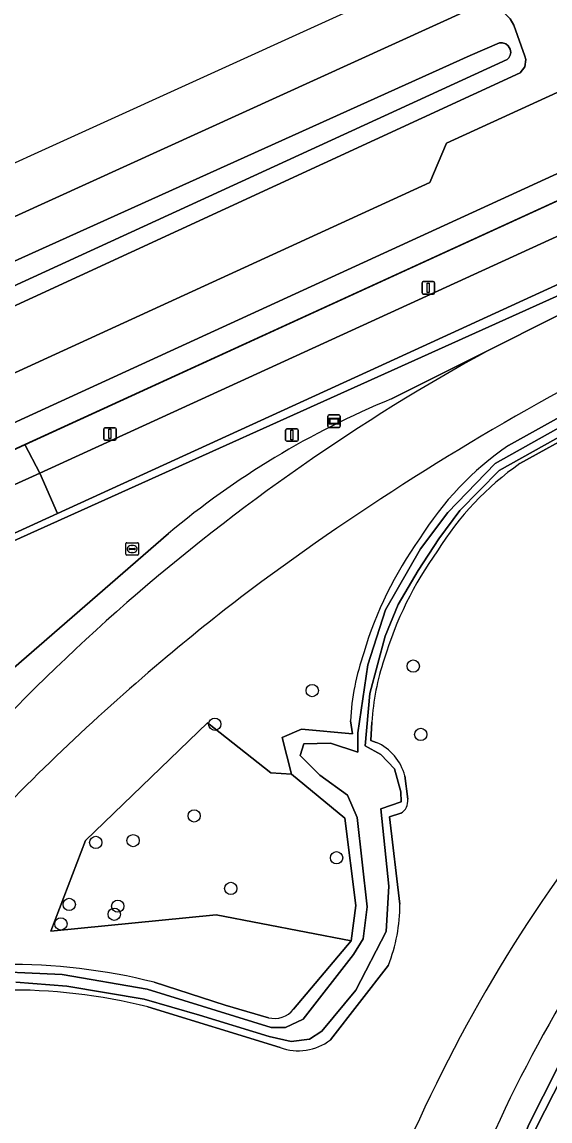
# Model space of a CAD drawing. Extents: x 154324 to 155744, y 382937 to 384188.
# Drawn here: x 155079.5 to 155121.6, y 383892.2 to 383979.9 of the extents above; entities that cross this region are included whole.
import ezdxf

# ---------------------------------------------------------------- set-up
doc = ezdxf.new("R2010")
doc.units = 0
for name, color, linetype in [('IMGEO_Berm_groen', 7, 'Continuous'), ('IMGEO_Boom', 7, 'Continuous'), ('IMGEO_Fietspad_gesloten', 7, 'Continuous'), ('IMGEO_Grasland_overig', 7, 'Continuous'), ('IMGEO_Greppel_droge_sloot', 7, 'Continuous'), ('IMGEO_Groenvoorziening', 7, 'Continuous'), ('IMGEO_Hek', 7, 'Continuous'), ('IMGEO_Kolk', 7, 'Continuous'), ('IMGEO_Lichtmast', 7, 'Continuous'), ('IMGEO_Loofbos', 7, 'Continuous'), ('IMGEO_Oever', 7, 'Continuous'), ('IMGEO_Rijbaan_lokaal_gesloten', 7, 'Continuous'), ('IMGEO_Rijbaan_regionaal_gesloten', 7, 'Continuous'), ('IMGEO_Waterloop', 7, 'Continuous'), ('IMGEO_Wegwijzer', 7, 'Continuous')]:
    doc.layers.add(name, color=color, linetype=linetype)

msp = doc.modelspace()

# ---------------------------------------------------------------- linework, layer by layer
at = {"layer": 'IMGEO_Berm_groen'}
msp.add_lwpolyline([(155116.829, 383883.733), (155116.744, 383883.992), (155119.909, 383891.942), (155123.379, 383898.77), (155128.433, 383906.663), (155132.489, 383912.322), (155142.636, 383923.4), (155147.636, 383928.049), (155147.834, 383928.062), (155148.039, 383927.839), (155148.075, 383927.577), (155143.094, 383922.945), (155132.99, 383911.915), (155128.967, 383906.301), (155123.939, 383898.449), (155120.497, 383891.676), (155117.343, 383883.754), (155117.057, 383883.63)], close=True, dxfattribs=at)
msp.add_arc((155215.895, 383846.658), 108.372, 144.52785, 160.59043, dxfattribs=at)
at = {"layer": 'IMGEO_Boom'}
for centre in [(155110.705, 383928.515), (155102.648, 383926.556), (155094.876, 383923.872), (155111.295, 383923.06), (155093.235, 383916.559), (155085.393, 383914.445), (155088.369, 383914.584), (155104.589, 383913.219), (155096.155, 383910.775), (155083.28, 383909.495), (155087.145, 383909.356), (155086.871, 383908.709), (155082.612, 383907.938)]:
    msp.add_circle(centre, 0.489, dxfattribs=at)
at = {"layer": 'IMGEO_Fietspad_gesloten'}
msp.add_lwpolyline([(155389.956, 384081.901), (155387.573, 384084.704), (155322.262, 384054.741), (155153.249, 383977.036), (155080.941, 383943.909), (155082.34, 383940.7), (155107.896, 383952.388)], close=True, dxfattribs=at)
msp.add_lwpolyline([(155038.517, 383920.617), (155042.415, 383922.473), (155046.883, 383924.511), (155068.842, 383934.526), (155082.34, 383940.7), (155080.941, 383943.909), (155038.848, 383924.814)], dxfattribs=at)
at = {"layer": 'IMGEO_Grasland_overig'}
msp.add_lwpolyline([(155038.848, 383924.814), (155080.941, 383943.909), (155079.739, 383946.19), (155000.747, 383909.971), (155000.165, 383909.704), (154998.532, 383908.955), (154997.481, 383908.474), (154996.514, 383908.03), (154969.705, 383895.742), (154970.441, 383894.174), (154970.723, 383893.847), (154970.733, 383893.834), (154970.673, 383893.499), (154970.154, 383893.057)], dxfattribs=at)
at = {"layer": 'IMGEO_Greppel_droge_sloot'}
msp.add_lwpolyline([(155117.343, 383883.754), (155120.497, 383891.676), (155123.939, 383898.449), (155128.967, 383906.301), (155132.99, 383911.915), (155143.094, 383922.945), (155148.075, 383927.577), (155148.039, 383927.839), (155147.834, 383928.062), (155147.636, 383928.049), (155142.636, 383923.4), (155132.489, 383912.322), (155128.433, 383906.663), (155123.379, 383898.77), (155119.909, 383891.942), (155116.744, 383883.992), (155116.829, 383883.733), (155117.057, 383883.63)], close=True, dxfattribs=at)
at = {"layer": 'IMGEO_Groenvoorziening'}
for points in [[(155565.781, 384171.091), (155345.515, 384070.104), (155302.819, 384050.582), (155259.756, 384030.849), (155227.42, 384015.974), (155215.147, 384010.329), (155198.929, 384002.897), (155192.608, 384000), (155164.663, 383987.193), (155121.842, 383967.653), (155000, 383911.736), (154979.375, 383902.278), (154932.826, 383880.986), (154892.012, 383862.235), (154851.378, 383843.667), (154815.848, 383827.359)], [(155566.728, 384167.1), (155566.214, 384169.267), (155554.91, 384164.088), (155462.373, 384121.668), (155397.138, 384091.79), (155303.667, 384048.873), (155254.498, 384026.37), (155178.427, 383991.44), (155079.739, 383946.19), (155080.941, 383943.909), (155153.249, 383977.036), (155322.262, 384054.741), (155387.573, 384084.704), (155405.572, 384092.961), (155436.252, 384107.036), (155566.728, 384167.1)], [(155567.788, 384162.639), (155567.566, 384163.575), (155437.664, 384103.785), (155406.753, 384089.606), (155389.956, 384081.901), (155107.896, 383952.388), (155082.34, 383940.7), (155068.842, 383934.526), (155068.64, 383933.902), (155125.852, 383959.693), (155390.548, 384081.204), (155436.679, 384102.381), (155567.788, 384162.639)], [(155567.788, 384162.639), (155436.679, 384102.381), (155390.548, 384081.204), (155125.852, 383959.693), (155068.64, 383933.902), (155067.364, 383929.955), (155065.085, 383926.976), (155061.871, 383923.826), (155058.133, 383919.375)], [(155108.958, 383949.826), (155116.785, 383953.754), (155126.877, 383958.819), (155183.941, 383985.208), (155353.768, 384063.115), (155391.259, 384080.368), (155535.377, 384146.692), (155558.223, 384156.124), (155568.361, 384160.227), (155567.788, 384162.639)], [(154814.358, 383830.633), (154839.69, 383842.281), (154840.841, 383845.49), (154854.169, 383851.557), (154857.346, 383850.36), (154890.485, 383865.503), (154931.282, 383884.256), (154977.682, 383905.512), (154995.084, 383913.444), (155000, 383915.7), (155112.016, 383967.104), (155113.343, 383970.224), (155127.23, 383976.597), (155130.239, 383975.48), (155171.748, 383994.444), (155183.878, 384000), (155301.2, 384053.801), (155344.012, 384073.386), (155384.949, 384092.255), (155386.64, 384095.684), (155399.607, 384101.591)], [(154776.622, 383807.22), (154852.28, 383841.892), (154892.942, 383860.556), (154969.705, 383895.742), (154996.514, 383908.03), (154997.481, 383908.474), (154998.532, 383908.955), (155000.165, 383909.704), (155000.747, 383909.971), (155079.739, 383946.19), (155178.427, 383991.44), (155254.498, 384026.37), (155303.667, 384048.873), (155397.138, 384091.79)], [(154996.824, 383926.954), (155115.246, 383980.934), (155115.781, 383981.125), (155124.378, 383984.527), (155124.827, 383984.803), (155127.551, 383986.194), (155169.143, 384005.366), (155170.554, 384005.505), (155172.934, 384004.752), (155180.137, 384008.105), (155184.578, 384009.827), (155184.399, 384010.582), (155184.462, 384011.217), (155184.713, 384011.807), (155185.103, 384012.274), (155185.641, 384012.626), (155188.71, 384014.203), (155209.004, 384021.285), (155346.112, 384084.262), (155343.79, 384089.248), (154623.722, 383761.422)], [(155118.285, 383946.124), (155123.303, 383948.901), (155134.537, 383954.573), (155148.835, 383961.231), (155163.617, 383967.939), (155213.131, 383990.84), (155225.593, 383996.741), (155232.744, 383999.887), (155240.567, 384003.683), (155245.77, 384006.066), (155281.079, 384022.24), (155335.13, 384047.346), (155342.51, 384050.527)], [(155343.202, 384048.958), (155335.832, 384045.781), (155281.796, 384020.682), (155246.475, 384004.503), (155241.299, 384002.132), (155233.464, 383998.33), (155226.305, 383995.181), (155213.857, 383989.287), (155164.333, 383966.381), (155149.551, 383959.673), (155135.285, 383953.03), (155124.105, 383947.385), (155119.195, 383944.668)], [(155118.431, 383980.154), (155118.725, 383979.64), (155119.602, 383977.18), (155119.668, 383976.905), (155119.6, 383976.324), (155119.222, 383975.859), (155002.313, 383921.9)], [(155068.437, 383918.731), (155078.849, 383928.375), (155091.186, 383939.091)], [(155101.162, 383901.133), (155105.746, 383906.6), (155094.98, 383908.674), (155081.816, 383907.352), (155084.569, 383914.591), (155094.291, 383923.98), (155099.344, 383920.005), (155100.988, 383919.882), (155100.243, 383922.809), (155101.79, 383923.491), (155105.848, 383923.108), (155105.688, 383924.145)], [(155107.4, 383924.044), (155107.327, 383922.585), (155107.755, 383922.429)], [(155110.031, 383919.754), (155110.262, 383917.891)], [(155109.717, 383916.767), (155108.803, 383916.491), (155109.637, 383909.514)], [(155108.72, 383904.638), (155104.094, 383898.681)], [(155090.052, 383903.285), (155095.703, 383901.469), (155099.154, 383900.457)], [(155100.08, 383898.084), (155089.553, 383901.314)]]:
    msp.add_lwpolyline(points, dxfattribs=at)
for centre, radius, start, end in [((155223.884, 383765.328), 211.104, 117.5579, 126.68007), ((155134.477, 383887.501), 67.347, 112.26642, 130.0009), ((155132.962, 383925.086), 25.652, 124.90112, 148.05101), ((155132.979, 383925.067), 23.962, 125.11732, 148.15922), ((155136.584, 383920.607), 31.152, 144.58389, 163.25933), ((155136.612, 383920.596), 29.468, 144.49639, 163.31494), ((155205.682, 383792.791), 178.215, 127.26097, 130.01689), ((155224.33, 383839.819), 124.799, 132.88817, 148.35514), ((155204.92, 383793.802), 176.951, 130.03845, 136.89379), ((155126.312, 383922.929), 20.66, 161.22086, 176.62593), ((155126.234, 383922.945), 18.866, 161.1014, 176.66152), ((155106.113, 383918.726), 4.051, 14.70093, 66.08408), ((155109.086, 383917.767), 1.182, 302.24193, 6.02286), ((155096.287, 383909.5), 13.35, 338.64016, 0.0581), ((155226.105, 383839.347), 126.558, 148.59472, 163.76071), ((155078.678, 383858.331), 46.371, 75.80155, 90.802), ((155078.677, 383858.301), 44.367, 75.80952, 90.92795), ((155099.628, 383902.368), 1.969, 256.05657, 321.15539), ((155101.539, 383902.064), 4.239, 249.86432, 307.0548)]:
    msp.add_arc(centre, radius, start, end, dxfattribs=at)
at = {"layer": 'IMGEO_Hek'}
msp.add_lwpolyline([(154996.514, 383908.03), (155178.427, 383991.44)], dxfattribs=at)
at = {"layer": 'IMGEO_Kolk'}
for p, q in [((155087.791, 383937.43), (155087.791, 383938.282)), ((155087.866, 383938.356), (155088.718, 383938.356)), ((155088.05, 383937.85), (155088.05, 383937.862)), ((155088.488, 383937.813), (155088.09, 383937.813)), ((155088.093, 383937.899), (155088.491, 383937.899)), ((155088.302, 383937.576), (155088.277, 383937.576)), ((155088.279, 383938.136), (155088.304, 383938.136)), ((155088.534, 383937.862), (155088.534, 383937.85)), ((155088.792, 383938.282), (155088.792, 383937.43)), ((155088.718, 383937.356), (155087.866, 383937.356))]:
    msp.add_line(p, q, dxfattribs=at)
for points in [[(155087.791, 383937.43), (155087.791, 383938.282)], [(155087.866, 383938.356), (155088.718, 383938.356)], [(155088.792, 383938.282), (155088.792, 383937.43)], [(155088.718, 383937.356), (155087.866, 383937.356)]]:
    msp.add_lwpolyline(points, dxfattribs=at)
for centre, radius, start, end in [((155087.868, 383938.28), 0.0765, 91.55205, 178.44795), ((155087.868, 383938.28), 0.0765, 91.55205, 178.44795), ((155088.09, 383937.859), 0.0403, 85.87752, 175.75265), ((155088.087, 383937.849), 0.0366, 178.93798, 274.71019), ((155088.491, 383937.856), 0.043, 264.86636, 352.45326), ((155088.495, 383937.861), 0.0386, 1.73085, 96.63898), ((155088.716, 383938.28), 0.0765, 1.55205, 88.44795), ((155088.716, 383938.28), 0.0765, 1.55205, 88.44795), ((155087.868, 383937.432), 0.0765, 181.55205, 268.44795), ((155087.868, 383937.432), 0.0765, 181.55205, 268.44795), ((155088.716, 383937.432), 0.0765, 271.55205, 358.44795), ((155088.716, 383937.432), 0.0765, 271.55205, 358.44795)]:
    msp.add_arc(centre, radius, start, end, dxfattribs=at)
for centre, major_axis, ratio, start_param, end_param in [((155088.278, 383937.856), (-0.387, 0.002), 0.722429, 4.712389, 7.853982), ((155088.303, 383937.856), (-0.39, 0.002), 0.717154, 1.570796, 4.712389)]:
    msp.add_ellipse(centre, major_axis=major_axis, ratio=ratio, start_param=start_param, end_param=end_param, dxfattribs=at)
at = {"layer": 'IMGEO_Lichtmast'}
for p, q in [((155111.4, 383958.297), (155111.4, 383959.097)), ((155111.4, 383959.097), (155111.4, 383958.297)), ((155111.5, 383959.197), (155112.29, 383959.197)), ((155112.29, 383959.197), (155111.5, 383959.197)), ((155112.39, 383959.097), (155112.39, 383958.297)), ((155112.39, 383958.297), (155112.39, 383959.097)), ((155112.29, 383958.197), (155111.5, 383958.197)), ((155111.5, 383958.197), (155112.29, 383958.197)), ((155086.023, 383946.635), (155086.023, 383947.435)), ((155086.023, 383947.435), (155086.023, 383946.635)), ((155086.123, 383947.535), (155086.913, 383947.535)), ((155086.913, 383947.535), (155086.123, 383947.535)), ((155087.013, 383947.435), (155087.013, 383946.635)), ((155087.013, 383946.635), (155087.013, 383947.435)), ((155100.529, 383946.549), (155100.529, 383947.349)), ((155100.529, 383947.349), (155100.529, 383946.549)), ((155100.629, 383947.449), (155101.419, 383947.449)), ((155101.419, 383947.449), (155100.629, 383947.449)), ((155101.519, 383947.349), (155101.519, 383946.549)), ((155101.519, 383946.549), (155101.519, 383947.349)), ((155086.913, 383946.535), (155086.123, 383946.535)), ((155086.123, 383946.535), (155086.913, 383946.535)), ((155101.419, 383946.449), (155100.629, 383946.449)), ((155100.629, 383946.449), (155101.419, 383946.449))]:
    msp.add_line(p, q, dxfattribs=at)
for points in [[(155111.82, 383959.072), (155111.97, 383959.072), (155111.97, 383958.322), (155111.82, 383958.322), (155111.82, 383959.072)], [(155086.443, 383947.41), (155086.593, 383947.41), (155086.593, 383946.66), (155086.443, 383946.66), (155086.443, 383947.41)], [(155100.949, 383947.324), (155101.099, 383947.324), (155101.099, 383946.574), (155100.949, 383946.574), (155100.949, 383947.324)]]:
    msp.add_lwpolyline(points, dxfattribs=at)
for centre, start, end in [((155111.5, 383959.097), 90, 180), ((155111.5, 383959.097), 90, 180), ((155112.29, 383959.097), 0, 90), ((155112.29, 383959.097), 360, 90), ((155111.5, 383958.297), 180, 270), ((155111.5, 383958.297), 180, 270), ((155112.29, 383958.297), 270, 0), ((155112.29, 383958.297), 270, 0), ((155086.123, 383947.435), 90, 180), ((155086.123, 383947.435), 90, 180), ((155086.913, 383947.435), 0, 90), ((155086.913, 383947.435), 360, 90), ((155100.629, 383947.349), 90, 180), ((155100.629, 383947.349), 90, 180), ((155101.419, 383947.349), 0, 90), ((155101.419, 383947.349), 360, 90), ((155086.123, 383946.635), 180, 270), ((155086.123, 383946.635), 180, 270), ((155086.913, 383946.635), 270, 0), ((155086.913, 383946.635), 270, 0), ((155100.629, 383946.549), 180, 270), ((155100.629, 383946.549), 180, 270), ((155101.419, 383946.549), 270, 0), ((155101.419, 383946.549), 270, 0)]:
    msp.add_arc(centre, 0.1, start, end, dxfattribs=at)
at = {"layer": 'IMGEO_Loofbos'}
msp.add_lwpolyline([(155094.98, 383908.674), (155105.746, 383906.6), (155106.126, 383909.416), (155105.242, 383916.368), (155100.988, 383919.882), (155099.344, 383920.005), (155094.291, 383923.98), (155084.569, 383914.591), (155081.816, 383907.352)], close=True, dxfattribs=at)
at = {"layer": 'IMGEO_Oever'}
for points in [[(155342.51, 384050.527), (155335.13, 384047.346), (155281.079, 384022.24), (155245.77, 384006.066), (155240.567, 384003.683), (155232.744, 383999.887), (155225.593, 383996.741), (155213.131, 383990.84), (155163.617, 383967.939), (155148.835, 383961.231), (155134.537, 383954.573), (155123.303, 383948.901), (155118.285, 383946.124)], [(155119.195, 383944.668), (155124.105, 383947.385), (155135.285, 383953.03), (155149.551, 383959.673), (155164.333, 383966.381), (155213.857, 383989.287), (155226.305, 383995.181), (155233.464, 383998.33), (155241.299, 384002.132), (155246.475, 384004.503), (155281.796, 384020.682), (155335.832, 384045.781), (155343.202, 384048.958)], [(155075.55, 383904.232), (155082.726, 383903.913), (155089.478, 383902.725), (155099.372, 383899.688), (155100.518, 383899.667), (155101.919, 383900.347), (155105.932, 383905.506), (155106.718, 383906.759), (155107.036, 383909.306), (155106.229, 383916.419), (155105.465, 383918.202), (155103.257, 383919.816), (155101.686, 383921.387), (155101.983, 383922.321), (155104.106, 383922.364), (155106.272, 383921.642), (155106.282, 383923.192), (155107.079, 383928.616), (155108.48, 383932.99), (155111.282, 383937.873), (155113.448, 383940.761), (155117.227, 383944.667), (155124.488, 383948.744), (155189.711, 383979.529)], [(155124.764, 383948.149), (155117.535, 383944.126), (155114.414, 383940.93), (155112.737, 383938.669), (155111.081, 383936.143), (155109.499, 383933.415), (155108.459, 383930.888), (155107.227, 383926.323), (155106.866, 383922.162), (155108.129, 383921.472), (155109.212, 383920.304), (155109.701, 383918.478), (155109.743, 383917.671), (155108.129, 383917.119), (155108.766, 383910.941), (155108.554, 383907.332), (155106.134, 383902.661), (155103.416, 383899.391), (155102.418, 383898.733), (155100.974, 383898.563), (155099.212, 383898.967), (155093.65, 383900.665), (155089.255, 383901.939), (155083.076, 383902.979), (155079.021, 383903.298)], [(155105.688, 383924.145), (155105.848, 383923.108), (155101.79, 383923.491), (155100.243, 383922.809), (155100.988, 383919.882), (155105.242, 383916.368), (155106.126, 383909.416), (155105.746, 383906.6), (155101.162, 383901.133)], [(155107.755, 383922.429), (155107.327, 383922.585), (155107.4, 383924.044)], [(155110.262, 383917.891), (155110.031, 383919.754)], [(155109.637, 383909.514), (155108.803, 383916.491), (155109.717, 383916.767)], [(155104.094, 383898.681), (155108.72, 383904.638)], [(155099.154, 383900.457), (155095.703, 383901.469), (155090.052, 383903.285)], [(155089.553, 383901.314), (155100.08, 383898.084)]]:
    msp.add_lwpolyline(points, dxfattribs=at)
for points in [[(154996.824, 383926.954), (154996.336, 383926.568), (154996.098, 383926.136), (154996.024, 383925.74), (154996.183, 383925.026), (154998, 383920.825), (154998.412, 383920.523), (154998.95, 383920.477), (155002.313, 383921.9), (155119.222, 383975.859), (155119.6, 383976.324), (155119.668, 383976.905), (155119.602, 383977.18), (155118.725, 383979.64), (155118.431, 383980.154), (155117.898, 383980.688), (155117.282, 383981.026), (155116.507, 383981.19), (155115.781, 383981.125), (155115.246, 383980.934)], [(154998.173, 383924.349), (155115.231, 383977.232), (155117.573, 383978.241), (155117.803, 383978.245), (155118.084, 383978.15), (155118.269, 383978.002), (155118.429, 383977.728), (155118.467, 383977.457), (155118.431, 383977.253), (155118.331, 383977.049), (155118.199, 383976.904), (155001.566, 383923.309), (154999.417, 383922.223)]]:
    msp.add_lwpolyline(points, close=True, dxfattribs=at)
for centre, radius, start, end in [((155132.962, 383925.086), 25.652, 124.90112, 148.05101), ((155132.979, 383925.067), 23.962, 125.11732, 148.15922), ((155136.584, 383920.607), 31.152, 144.58389, 163.25933), ((155136.612, 383920.596), 29.468, 144.49639, 163.31494), ((155126.312, 383922.929), 20.66, 161.22086, 176.62593), ((155126.234, 383922.945), 18.866, 161.1014, 176.66152), ((155106.113, 383918.726), 4.051, 14.70093, 66.08408), ((155109.086, 383917.767), 1.182, 302.24193, 6.02286), ((155096.287, 383909.5), 13.35, 338.64016, 0.0581), ((155078.678, 383858.331), 46.371, 75.80155, 90.802), ((155078.677, 383858.301), 44.367, 75.80952, 90.92795), ((155099.628, 383902.368), 1.969, 256.05657, 321.15539), ((155101.539, 383902.064), 4.239, 249.86432, 307.0548)]:
    msp.add_arc(centre, radius, start, end, dxfattribs=at)
at = {"layer": 'IMGEO_Rijbaan_lokaal_gesloten'}
for points in [[(154815.848, 383827.359), (154851.378, 383843.667), (154892.012, 383862.235), (154932.826, 383880.986), (154979.375, 383902.278), (155000, 383911.736), (155121.842, 383967.653), (155164.663, 383987.193), (155192.608, 384000), (155198.929, 384002.897), (155215.147, 384010.329), (155227.42, 384015.974), (155259.756, 384030.849), (155302.819, 384050.582), (155345.515, 384070.104), (155565.781, 384171.091)], [(155399.607, 384101.591), (155386.64, 384095.684), (155384.949, 384092.255), (155344.012, 384073.386), (155301.2, 384053.801), (155183.878, 384000), (155171.748, 383994.444), (155130.239, 383975.48), (155127.23, 383976.597), (155113.343, 383970.224), (155112.016, 383967.104), (155000, 383915.7), (154995.084, 383913.444), (154977.682, 383905.512), (154931.282, 383884.256), (154890.485, 383865.503), (154857.346, 383850.36), (154854.169, 383851.557), (154840.841, 383845.49), (154839.69, 383842.281), (154814.358, 383830.633)], [(155116.785, 383953.754), (155108.958, 383949.826)], [(155091.186, 383939.091), (155078.849, 383928.375), (155068.437, 383918.731)]]:
    msp.add_lwpolyline(points, dxfattribs=at)
for centre, radius, start, end in [((155194.359, 383811.814), 161.755, 118.65764, 143.67883), ((155134.477, 383887.501), 67.347, 112.26642, 130.0009)]:
    msp.add_arc(centre, radius, start, end, dxfattribs=at)
at = {"layer": 'IMGEO_Rijbaan_regionaal_gesloten'}
msp.add_lwpolyline([(155126.218, 383952.481), (155133.002, 383955.75), (155245.217, 384007.292), (155392.931, 384075.139), (155394.955, 384076.021), (155391.893, 384079.622), (155152.797, 383969.816), (155126.877, 383958.819), (155116.785, 383953.754)], dxfattribs=at)
for centre, radius, start, end in [((155194.359, 383811.814), 161.755, 118.65764, 143.67883), ((155223.884, 383765.328), 211.104, 117.5579, 126.68007), ((155205.682, 383792.791), 178.215, 127.26097, 130.01689), ((155224.33, 383839.819), 124.799, 132.88817, 148.35514), ((155204.92, 383793.802), 176.951, 130.03845, 136.89379), ((155215.895, 383846.658), 108.372, 144.52785, 160.59043), ((155226.105, 383839.347), 126.558, 148.59472, 163.76071)]:
    msp.add_arc(centre, radius, start, end, dxfattribs=at)
at = {"layer": 'IMGEO_Waterloop'}
for points in [[(155189.711, 383979.529), (155124.488, 383948.744), (155117.227, 383944.667), (155113.448, 383940.761), (155111.282, 383937.873), (155108.48, 383932.99), (155107.079, 383928.616), (155106.282, 383923.192), (155106.272, 383921.642), (155104.106, 383922.364), (155101.983, 383922.321), (155101.686, 383921.387), (155103.257, 383919.816), (155105.465, 383918.202), (155106.229, 383916.419), (155107.036, 383909.306), (155106.718, 383906.759), (155105.932, 383905.506), (155101.919, 383900.347), (155100.518, 383899.667), (155099.372, 383899.688), (155089.478, 383902.725), (155082.726, 383903.913), (155075.55, 383904.232)], [(155079.021, 383903.298), (155083.076, 383902.979), (155089.255, 383901.939), (155093.65, 383900.665), (155099.212, 383898.967), (155100.974, 383898.563), (155102.418, 383898.733), (155103.416, 383899.391), (155106.134, 383902.661), (155108.554, 383907.332), (155108.766, 383910.941), (155108.129, 383917.119), (155109.743, 383917.671), (155109.701, 383918.478), (155109.212, 383920.304), (155108.129, 383921.472), (155106.866, 383922.162), (155107.227, 383926.323), (155108.459, 383930.888), (155109.499, 383933.415), (155111.081, 383936.143), (155112.737, 383938.669), (155114.414, 383940.93), (155117.535, 383944.126), (155124.764, 383948.149)]]:
    msp.add_lwpolyline(points, dxfattribs=at)
msp.add_lwpolyline([(154998.173, 383924.349), (154999.417, 383922.223), (155001.566, 383923.309), (155118.199, 383976.904), (155118.331, 383977.049), (155118.431, 383977.253), (155118.467, 383977.457), (155118.429, 383977.728), (155118.269, 383978.002), (155118.084, 383978.15), (155117.803, 383978.245), (155117.573, 383978.241), (155115.231, 383977.232)], close=True, dxfattribs=at)
at = {"layer": 'IMGEO_Wegwijzer'}
for p, q in [((155103.894, 383947.649), (155103.894, 383948.449)), ((155103.894, 383948.449), (155103.894, 383947.649)), ((155103.994, 383948.549), (155104.784, 383948.549)), ((155104.784, 383948.549), (155103.994, 383948.549)), ((155104.884, 383948.449), (155104.884, 383947.649)), ((155104.884, 383947.649), (155104.884, 383948.449)), ((155104.784, 383947.549), (155103.994, 383947.549)), ((155103.994, 383947.549), (155104.784, 383947.549))]:
    msp.add_line(p, q, dxfattribs=at)
for points in [[(155103.995, 383948.281), (155104.783, 383948.281), (155104.783, 383947.817), (155103.995, 383947.817), (155103.995, 383948.281)], [(155104.06, 383948.216), (155104.06, 383947.882), (155104.718, 383947.882), (155104.718, 383948.216), (155104.06, 383948.216)]]:
    msp.add_lwpolyline(points, dxfattribs=at)
for centre, start, end in [((155103.994, 383948.449), 90, 180), ((155103.994, 383948.449), 90, 180), ((155104.784, 383948.449), 0, 90), ((155104.784, 383948.449), 360, 90), ((155103.994, 383947.649), 180, 270), ((155103.994, 383947.649), 180, 270), ((155104.784, 383947.649), 270, 0), ((155104.784, 383947.649), 270, 0)]:
    msp.add_arc(centre, 0.1, start, end, dxfattribs=at)

doc.saveas('drawing.dxf')
